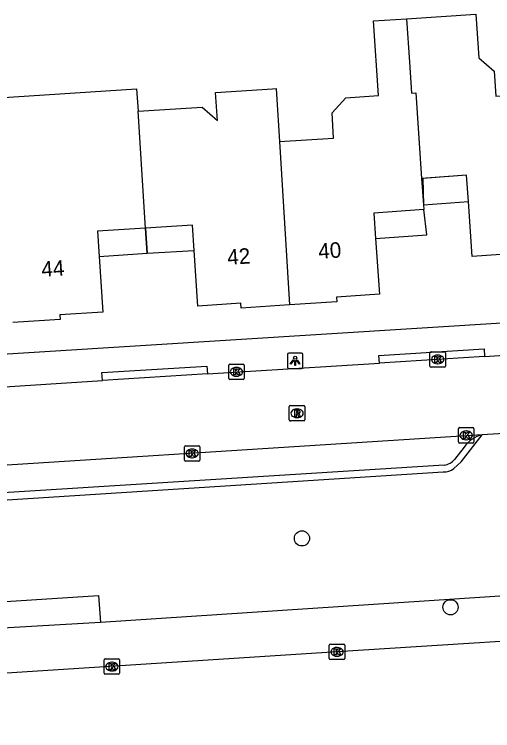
# Model space of a CAD drawing. Extents: x 159628 to 160723, y 388176 to 389416.
# Drawn here: x 160461.73 to 160492.56, y 388328.24 to 388374.41 of the extents above; entities that cross this region are included whole.
import ezdxf

# ---------------------------------------------------------------- set-up
doc = ezdxf.new("R2010")
doc.units = 0
for name, color, linetype in [('IMGEO_Boom', 7, 'Continuous'), ('IMGEO_Groenvoorziening', 7, 'Continuous'), ('IMGEO_Kolk', 7, 'Continuous'), ('IMGEO_Lichtpunt', 7, 'Continuous'), ('IMGEO_Pand', 7, 'Continuous'), ('IMGEO_Pand_nummerreeks', 7, 'Continuous'), ('IMGEO_Pand_overbouw', 7, 'Continuous'), ('IMGEO_Rijbaan_lokaal_open', 7, 'Continuous'), ('IMGEO_Rijbaan_regionaal_gesloten', 7, 'Continuous'), ('IMGEO_Rioolput', 7, 'Continuous'), ('IMGEO_Voetpad_open', 7, 'Continuous')]:
    doc.layers.add(name, color=color, linetype=linetype)

msp = doc.modelspace()

# ---------------------------------------------------------------- linework, layer by layer
at = {"layer": 'IMGEO_Boom'}
for centre in [(160480.268, 388340.636), (160489.849, 388336.197)]:
    msp.add_circle(centre, 0.489, dxfattribs=at)
at = {"layer": 'IMGEO_Groenvoorziening'}
for points in [[(160501.835, 388337.484), (160467.275, 388335.225)], [(160441.302, 388333.713), (160442.552, 388335.356), (160467.15, 388336.963), (160467.275, 388335.225)], [(160467.275, 388335.225), (160441.302, 388333.713)]]:
    msp.add_lwpolyline(points, dxfattribs=at)
at = {"layer": 'IMGEO_Kolk'}
for p, q in [((160488.594, 388352.667), (160489.446, 388352.667)), ((160488.519, 388351.741), (160488.519, 388352.593)), ((160489.007, 388352.447), (160489.032, 388352.447)), ((160489.52, 388352.593), (160489.52, 388351.741)), ((160475.547, 388350.943), (160475.547, 388351.795)), ((160475.622, 388351.869), (160476.474, 388351.869)), ((160476.548, 388351.795), (160476.548, 388350.943)), ((160489.03, 388351.887), (160489.005, 388351.887)), ((160476.035, 388351.649), (160476.06, 388351.649)), ((160489.446, 388351.667), (160488.594, 388351.667)), ((160476.474, 388350.869), (160475.622, 388350.869)), ((160476.058, 388351.089), (160476.033, 388351.089)), ((160490.356, 388346.851), (160490.356, 388347.703)), ((160490.431, 388347.777), (160491.283, 388347.777)), ((160491.357, 388347.703), (160491.357, 388346.851)), ((160490.844, 388347.557), (160490.869, 388347.557)), ((160491.283, 388346.777), (160490.431, 388346.777)), ((160490.867, 388346.997), (160490.842, 388346.997)), ((160472.688, 388345.684), (160472.688, 388346.536)), ((160472.763, 388346.61), (160473.615, 388346.61)), ((160473.176, 388346.39), (160473.201, 388346.39)), ((160473.689, 388346.536), (160473.689, 388345.684)), ((160473.199, 388345.83), (160473.174, 388345.83)), ((160473.615, 388345.61), (160472.763, 388345.61)), ((160482.032, 388332.897), (160482.032, 388333.749)), ((160482.107, 388333.823), (160482.959, 388333.823)), ((160483.033, 388333.749), (160483.033, 388332.897)), ((160482.52, 388333.603), (160482.545, 388333.603)), ((160467.517, 388331.948), (160467.517, 388332.8)), ((160467.592, 388332.874), (160468.444, 388332.874)), ((160468.518, 388332.8), (160468.518, 388331.948)), ((160482.959, 388332.823), (160482.107, 388332.823)), ((160482.543, 388333.043), (160482.518, 388333.043)), ((160468.005, 388332.654), (160468.03, 388332.654)), ((160468.028, 388332.094), (160468.003, 388332.094)), ((160468.444, 388331.874), (160467.592, 388331.874))]:
    msp.add_line(p, q, dxfattribs=at)
for points in [[(160488.594, 388352.667), (160489.446, 388352.667)], [(160488.519, 388351.741), (160488.519, 388352.593)], [(160488.84, 388352.367), (160488.963, 388352.367), (160488.963, 388352.216), (160489.093, 388352.367), (160489.257, 388352.367), (160489.111, 388352.216), (160489.264, 388351.967), (160489.112, 388351.967), (160489.027, 388352.131), (160488.963, 388352.064), (160488.963, 388351.967), (160488.84, 388351.967), (160488.84, 388352.367)], [(160489.52, 388352.593), (160489.52, 388351.741)], [(160475.547, 388350.943), (160475.547, 388351.795)], [(160475.622, 388351.869), (160476.474, 388351.869)], [(160476.548, 388351.795), (160476.548, 388350.943)], [(160475.868, 388351.569), (160475.991, 388351.569), (160475.991, 388351.418), (160476.121, 388351.569), (160476.285, 388351.569), (160476.139, 388351.418), (160476.292, 388351.169), (160476.14, 388351.169), (160476.055, 388351.333), (160475.991, 388351.266), (160475.991, 388351.169), (160475.868, 388351.169), (160475.868, 388351.569)], [(160489.446, 388351.667), (160488.594, 388351.667)], [(160476.474, 388350.869), (160475.622, 388350.869)], [(160490.356, 388346.851), (160490.356, 388347.703)], [(160490.431, 388347.777), (160491.283, 388347.777)], [(160491.357, 388347.703), (160491.357, 388346.851)], [(160490.677, 388347.477), (160490.8, 388347.477), (160490.8, 388347.326), (160490.93, 388347.477), (160491.094, 388347.477), (160490.948, 388347.326), (160491.101, 388347.077), (160490.949, 388347.077), (160490.864, 388347.241), (160490.8, 388347.174), (160490.8, 388347.077), (160490.677, 388347.077), (160490.677, 388347.477)], [(160491.283, 388346.777), (160490.431, 388346.777)], [(160472.688, 388345.684), (160472.688, 388346.536)], [(160472.763, 388346.61), (160473.615, 388346.61)], [(160473.009, 388346.31), (160473.132, 388346.31), (160473.132, 388346.159), (160473.262, 388346.31), (160473.426, 388346.31), (160473.28, 388346.159), (160473.433, 388345.91), (160473.281, 388345.91), (160473.196, 388346.074), (160473.132, 388346.007), (160473.132, 388345.91), (160473.009, 388345.91), (160473.009, 388346.31)], [(160473.689, 388346.536), (160473.689, 388345.684)], [(160473.615, 388345.61), (160472.763, 388345.61)], [(160482.032, 388332.897), (160482.032, 388333.749)], [(160482.107, 388333.823), (160482.959, 388333.823)], [(160483.033, 388333.749), (160483.033, 388332.897)], [(160482.353, 388333.523), (160482.476, 388333.523), (160482.476, 388333.372), (160482.606, 388333.523), (160482.77, 388333.523), (160482.624, 388333.372), (160482.777, 388333.123), (160482.625, 388333.123), (160482.54, 388333.287), (160482.476, 388333.22), (160482.476, 388333.123), (160482.353, 388333.123), (160482.353, 388333.523)], [(160467.517, 388331.948), (160467.517, 388332.8)], [(160467.592, 388332.874), (160468.444, 388332.874)], [(160468.518, 388332.8), (160468.518, 388331.948)], [(160482.959, 388332.823), (160482.107, 388332.823)], [(160467.838, 388332.574), (160467.961, 388332.574), (160467.961, 388332.423), (160468.091, 388332.574), (160468.255, 388332.574), (160468.109, 388332.423), (160468.262, 388332.174), (160468.11, 388332.174), (160468.025, 388332.338), (160467.961, 388332.271), (160467.961, 388332.174), (160467.838, 388332.174), (160467.838, 388332.574)], [(160468.444, 388331.874), (160467.592, 388331.874)]]:
    msp.add_lwpolyline(points, dxfattribs=at)
for centre, start, end in [((160488.596, 388352.591), 91.552, 178.448), ((160488.596, 388352.591), 91.552, 178.448), ((160489.444, 388352.591), 1.552, 88.448), ((160489.444, 388352.591), 1.552, 88.448), ((160475.624, 388351.793), 91.552, 178.448), ((160475.624, 388351.793), 91.552, 178.448), ((160476.472, 388351.793), 1.552, 88.448), ((160476.472, 388351.793), 1.552, 88.448), ((160488.596, 388351.743), 181.552, 268.448), ((160488.596, 388351.743), 181.552, 268.448), ((160489.444, 388351.743), 271.552, 358.448), ((160489.444, 388351.743), 271.552, 358.448), ((160475.624, 388350.945), 181.552, 268.448), ((160475.624, 388350.945), 181.552, 268.448), ((160476.472, 388350.945), 271.552, 358.448), ((160476.472, 388350.945), 271.552, 358.448), ((160490.433, 388347.701), 91.552, 178.448), ((160490.433, 388347.701), 91.552, 178.448), ((160491.281, 388347.701), 1.552, 88.448), ((160491.281, 388347.701), 1.552, 88.448), ((160490.433, 388346.853), 181.552, 268.448), ((160490.433, 388346.853), 181.552, 268.448), ((160491.281, 388346.853), 271.552, 358.448), ((160491.281, 388346.853), 271.552, 358.448), ((160472.765, 388346.534), 91.552, 178.448), ((160472.765, 388346.534), 91.552, 178.448), ((160473.613, 388346.534), 1.552, 88.448), ((160473.613, 388346.534), 1.552, 88.448), ((160472.765, 388345.686), 181.552, 268.448), ((160472.765, 388345.686), 181.552, 268.448), ((160473.613, 388345.686), 271.552, 358.448), ((160473.613, 388345.686), 271.552, 358.448), ((160482.109, 388333.747), 91.552, 178.448), ((160482.109, 388333.747), 91.552, 178.448), ((160482.957, 388333.747), 1.552, 88.448), ((160482.957, 388333.747), 1.552, 88.448), ((160467.594, 388332.798), 91.552, 178.448), ((160467.594, 388332.798), 91.552, 178.448), ((160468.442, 388332.798), 1.552, 88.448), ((160468.442, 388332.798), 1.552, 88.448), ((160482.109, 388332.899), 181.552, 268.448), ((160482.109, 388332.899), 181.552, 268.448), ((160482.957, 388332.899), 271.552, 358.448), ((160482.957, 388332.899), 271.552, 358.448), ((160467.594, 388331.95), 181.552, 268.448), ((160467.594, 388331.95), 181.552, 268.448), ((160468.442, 388331.95), 271.552, 358.448), ((160468.442, 388331.95), 271.552, 358.448)]:
    msp.add_arc(centre, 0.0765, start, end, dxfattribs=at)
for centre, major_axis, ratio, start_param, end_param in [((160489.006, 388352.167), (-0.387, 0.002), 0.722429, 4.712389, 7.853982), ((160489.031, 388352.167), (-0.39, 0.002), 0.717154, 1.570796, 4.712389), ((160476.034, 388351.369), (-0.387, 0.002), 0.722429, 4.712389, 7.853982), ((160476.059, 388351.369), (-0.39, 0.002), 0.717154, 1.570796, 4.712389), ((160490.843, 388347.277), (-0.387, 0.002), 0.722429, 4.712389, 7.853982), ((160490.868, 388347.277), (-0.39, 0.002), 0.717154, 1.570796, 4.712389), ((160473.175, 388346.11), (-0.387, 0.002), 0.722429, 4.712389, 7.853982), ((160473.2, 388346.11), (-0.39, 0.002), 0.717154, 1.570796, 4.712389), ((160482.519, 388333.323), (-0.387, 0.002), 0.722429, 4.712389, 7.853982), ((160482.544, 388333.323), (-0.39, 0.002), 0.717154, 1.570796, 4.712389), ((160468.004, 388332.374), (-0.387, 0.002), 0.722429, 4.712389, 7.853982), ((160468.029, 388332.374), (-0.39, 0.002), 0.717154, 1.570796, 4.712389)]:
    msp.add_ellipse(centre, major_axis=major_axis, ratio=ratio, start_param=start_param, end_param=end_param, dxfattribs=at)
at = {"layer": 'IMGEO_Lichtpunt'}
for p, q in [((160479.331, 388352.482), (160479.331, 388351.675)), ((160479.331, 388352.482), (160479.331, 388351.675)), ((160480.233, 388352.577), (160479.425, 388352.577)), ((160480.233, 388352.577), (160479.425, 388352.577)), ((160480.327, 388351.675), (160480.327, 388352.482)), ((160480.327, 388351.675), (160480.327, 388352.482)), ((160479.425, 388351.581), (160480.233, 388351.581)), ((160479.425, 388351.581), (160480.233, 388351.581))]:
    msp.add_line(p, q, dxfattribs=at)
for points in [[(160479.705, 388352.146), (160479.744, 388352.118), (160479.556, 388351.856), (160479.518, 388351.883), (160479.705, 388352.146)], [(160479.807, 388352.098), (160479.854, 388352.098), (160479.854, 388351.776), (160479.807, 388351.776), (160479.807, 388352.098)], [(160479.917, 388352.118), (160479.955, 388352.145), (160480.142, 388351.883), (160480.103, 388351.855), (160479.917, 388352.118)]]:
    msp.add_lwpolyline(points, dxfattribs=at)
msp.add_circle((160479.83, 388352.28), 0.0994, dxfattribs=at)
for centre, start, end in [((160479.425, 388352.482), 90, 180), ((160479.425, 388352.482), 90, 180), ((160480.233, 388352.482), 0, 90), ((160480.233, 388352.482), 0, 90), ((160479.425, 388351.675), 180, 270), ((160479.425, 388351.675), 180, 270), ((160480.233, 388351.675), 270, 0), ((160480.233, 388351.675), 270, 360)]:
    msp.add_arc(centre, 0.0946, start, end, dxfattribs=at)
at = {"layer": 'IMGEO_Pand'}
for points in [[(160487.004, 388374.118), (160491.473, 388374.41), (160491.665, 388371.613), (160492.654, 388370.749), (160492.758, 388369.142), (160496.509, 388369.388)], [(160478.816, 388366.205), (160482.313, 388366.434), (160482.207, 388368.061), (160483.103, 388369.036), (160485.203, 388369.173), (160484.889, 388373.98), (160487.004, 388374.118)], [(160487.004, 388374.118), (160487.196, 388371.32), (160487.333, 388369.319), (160487.611, 388369.352), (160487.983, 388363.832)], [(160460.949, 388365.037), (160460.69, 388369.028), (160469.61, 388369.607), (160469.704, 388368.16)], [(160469.704, 388368.16), (160473.832, 388368.43), (160474.821, 388367.578), (160474.704, 388369.368), (160478.365, 388369.607), (160478.603, 388369.623), (160478.625, 388369.268), (160478.816, 388366.205)], [(160470.192, 388360.63), (160469.704, 388368.16)], [(160478.816, 388366.205), (160479.472, 388355.684)], [(160487.983, 388363.832), (160488.097, 388362.138), (160488.118, 388361.827), (160484.903, 388361.603), (160485.017, 388359.97), (160485.267, 388356.378), (160482.504, 388356.185), (160482.524, 388355.885), (160479.472, 388355.684)], [(160497.214, 388358.813), (160494.066, 388358.615), (160494.023, 388359.004), (160491.251, 388358.811), (160491.004, 388362.34), (160490.886, 388364.035), (160487.983, 388363.832)], [(160470.192, 388360.63), (160467.096, 388360.434), (160467.198, 388358.811), (160467.424, 388355.218), (160464.666, 388355.043), (160464.685, 388354.744), (160461.629, 388354.549)], [(160479.472, 388355.684), (160476.345, 388355.478), (160476.338, 388355.786), (160473.548, 388355.605), (160473.321, 388359.198), (160473.218, 388360.821), (160470.192, 388360.63)]]:
    msp.add_lwpolyline(points, dxfattribs=at)
at = {"layer": 'IMGEO_Pand_overbouw'}
for points in [[(160488.097, 388362.138), (160491.004, 388362.34), (160490.886, 388364.035), (160488.054, 388363.837)], [(160485.017, 388359.97), (160488.31, 388360.2), (160488.118, 388361.827), (160484.903, 388361.603)], [(160467.198, 388358.811), (160470.295, 388359.007), (160470.192, 388360.63), (160467.096, 388360.434)], [(160473.321, 388359.198), (160473.218, 388360.821), (160470.192, 388360.63), (160470.295, 388359.007)]]:
    msp.add_lwpolyline(points, close=True, dxfattribs=at)
at = {"layer": 'IMGEO_Rijbaan_lokaal_open'}
for points in [[(160492.037, 388352.35), (160500, 388352.892), (160500.908, 388352.954)], [(160492.037, 388352.35), (160485.261, 388351.928)], [(160474.175, 388351.243), (160485.261, 388351.928)], [(160450.468, 388349.725), (160467.406, 388350.819)], [(160474.175, 388351.243), (160467.406, 388350.819)], [(160501.213, 388347.873), (160500, 388347.802), (160491.895, 388347.305)], [(160491.895, 388347.305), (160450.804, 388344.681)]]:
    msp.add_lwpolyline(points, dxfattribs=at)
at = {"layer": 'IMGEO_Rijbaan_regionaal_gesloten'}
msp.add_lwpolyline([(160501.552, 388334.526), (160482.533, 388333.323), (160431.58, 388330.029), (160416.129, 388329.131), (160403.258, 388328.243)], dxfattribs=at)
at = {"layer": 'IMGEO_Rioolput'}
for p, q in [((160479.454, 388348.275), (160479.454, 388349.127)), ((160479.529, 388349.201), (160480.381, 388349.201)), ((160479.942, 388348.981), (160479.967, 388348.981)), ((160480.455, 388349.127), (160480.455, 388348.275)), ((160480.381, 388348.201), (160479.529, 388348.201)), ((160479.965, 388348.421), (160479.94, 388348.421))]:
    msp.add_line(p, q, dxfattribs=at)
for points in [[(160479.454, 388348.275), (160479.454, 388349.127)], [(160479.529, 388349.201), (160480.381, 388349.201)], [(160480.455, 388349.127), (160480.455, 388348.275)], [(160480.043, 388348.899), (160479.791, 388348.901), (160479.791, 388348.501)], [(160479.791, 388348.501), (160479.915, 388348.501), (160479.915, 388348.663), (160479.926, 388348.663)], [(160479.969, 388348.82), (160479.915, 388348.82), (160479.915, 388348.739)], [(160479.915, 388348.739), (160479.967, 388348.739)], [(160479.973, 388348.634), (160480.044, 388348.501), (160480.184, 388348.501), (160480.119, 388348.627)], [(160480.381, 388348.201), (160479.529, 388348.201)]]:
    msp.add_lwpolyline(points, dxfattribs=at)
for centre, radius, start, end in [((160479.531, 388349.125), 0.0765, 91.552, 178.448), ((160479.531, 388349.125), 0.0765, 91.552, 178.448), ((160480.379, 388349.125), 0.0765, 1.552, 88.448), ((160480.379, 388349.125), 0.0765, 1.552, 88.448), ((160479.925, 388348.61), 0.0533, 26.0293, 88.6989), ((160479.951, 388348.928), 0.19, 274.7715, 282.9687), ((160479.975, 388348.724), 0.0964, 77.0061, 93.1865), ((160479.989, 388348.781), 0.0378, 276.6634, 79.6772), ((160480.042, 388348.789), 0.109, 350.3612, 89.416), ((160480.04, 388348.789), 0.112, 277.5842, 350.9817), ((160480.024, 388348.574), 0.108, 29.5134, 73.7905), ((160479.531, 388348.277), 0.0765, 181.552, 268.448), ((160479.531, 388348.277), 0.0765, 181.552, 268.448), ((160480.379, 388348.277), 0.0765, 271.552, 358.448), ((160480.379, 388348.277), 0.0765, 271.552, 358.448)]:
    msp.add_arc(centre, radius, start, end, dxfattribs=at)
for centre, major_axis, ratio, start_param, end_param in [((160479.941, 388348.701), (-0.387, 0.002), 0.722429, 4.712389, 7.853982), ((160479.966, 388348.701), (-0.39, 0.002), 0.717154, 1.570796, 4.712389)]:
    msp.add_ellipse(centre, major_axis=major_axis, ratio=ratio, start_param=start_param, end_param=end_param, dxfattribs=at)
at = {"layer": 'IMGEO_Voetpad_open'}
for points in [[(160451.349, 388351.913), (160500, 388354.96), (160500.784, 388355.009)], [(160485.261, 388351.928), (160485.23, 388352.427), (160492.006, 388352.849), (160492.037, 388352.35)], [(160467.406, 388350.819), (160467.375, 388351.318), (160474.144, 388351.742), (160474.175, 388351.243)], [(160490.061, 388345.143), (160490.539, 388345.566), (160491.895, 388347.305)], [(160490.726, 388346.523), (160490.113, 388345.722)], [(160489.446, 388345.363), (160453.456, 388343.099)], [(160397.13, 388338.982), (160437.971, 388341.554), (160439.719, 388343.519), (160451.214, 388344.256), (160452.877, 388342.587), (160489.377, 388344.926)]]:
    msp.add_lwpolyline(points, dxfattribs=at)
for centre, radius, start, end in [((160492.343, 388345.37), 1.986, 103.0396, 144.5214), ((160489.317, 388346.402), 1.047, 277.0809, 319.5001), ((160489.459, 388345.853), 0.931, 264.9247, 310.2787)]:
    msp.add_arc(centre, radius, start, end, dxfattribs=at)

# ---------------------------------------------------------------- texts
at = {"layer": 'IMGEO_Pand_nummerreeks'}
for s, rotation, p in [('40', 3.7758, (160481.349, 388358.644)), ('42', 3.7758, (160475.484, 388358.258)), ('44', 3.7713, (160463.502, 388357.484))]:
    msp.add_text(s, height=1, rotation=rotation, dxfattribs=at).set_placement(p)

doc.saveas('drawing.dxf')
